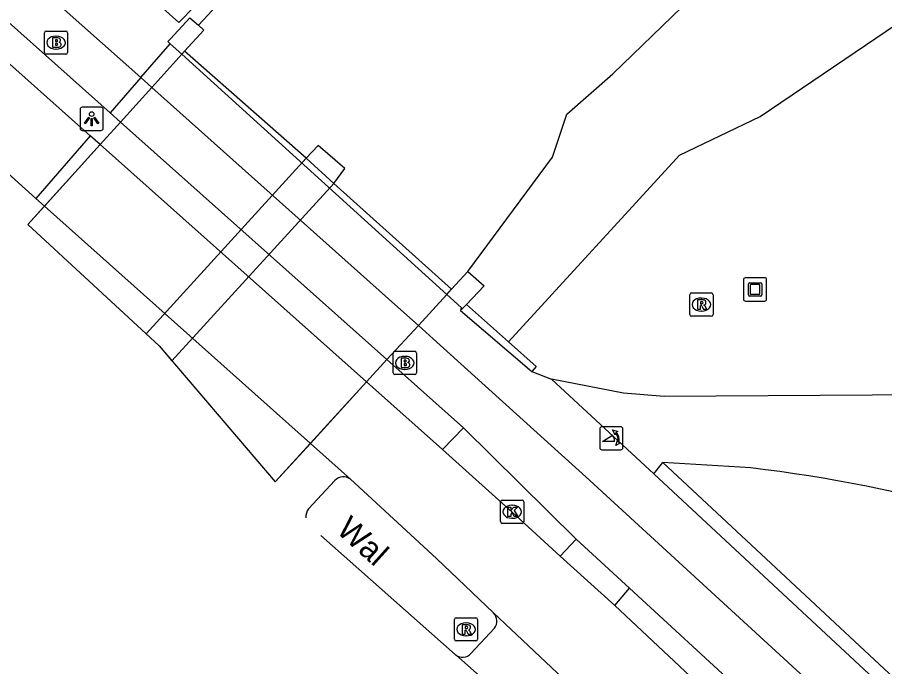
# Model space of a CAD drawing. Extents: x 161087 to 161922, y 382574 to 383873.
# Drawn here: x 161499.76 to 161537.12, y 382790.23 to 382818.22 of the extents above; entities that cross this region are included whole.
import ezdxf

# ---------------------------------------------------------------- set-up
doc = ezdxf.new("R2010")
doc.units = 0
for name, color, linetype in [('IMGEO_Berm_open', 7, 'Continuous'), ('IMGEO_Brandkraan', 7, 'Continuous'), ('IMGEO_Dek', 7, 'Continuous'), ('IMGEO_Fietspad_gesloten', 7, 'Continuous'), ('IMGEO_Groenvoorziening', 7, 'Continuous'), ('IMGEO_Kolk', 7, 'Continuous'), ('IMGEO_Kunstobject', 7, 'Continuous'), ('IMGEO_Lichtpunt', 7, 'Continuous'), ('IMGEO_Muur', 7, 'Continuous'), ('IMGEO_Openbare_ruimte_label', 7, 'Continuous'), ('IMGEO_OVBaan_gesloten', 7, 'Continuous'), ('IMGEO_Pijler', 7, 'Continuous'), ('IMGEO_Poller', 7, 'Continuous'), ('IMGEO_Rijbaan_lokaal_gesloten', 7, 'Continuous'), ('IMGEO_Rioolput', 7, 'Continuous'), ('IMGEO_Verkeerseiland_halfverhard', 7, 'Continuous'), ('IMGEO_Voetgangersgebied_open', 7, 'Continuous'), ('IMGEO_Voetpad_gesloten', 7, 'Continuous'), ('IMGEO_Voetpad_halfverhard', 7, 'Continuous'), ('IMGEO_Voetpad_open', 7, 'Continuous'), ('IMGEO_Waterloop', 7, 'Continuous')]:
    doc.layers.add(name, color=color, linetype=linetype)

msp = doc.modelspace()

# ---------------------------------------------------------------- linework, layer by layer
at = {"layer": 'IMGEO_Berm_open'}
for points in [[(161504.2, 382813.708), (161503.32, 382812.734)], [(161514.799, 382802.505), (161515.68, 382803.468)], [(161518.074, 382799.587), (161518.974, 382800.53)]]:
    msp.add_lwpolyline(points, dxfattribs=at)
at = {"layer": 'IMGEO_Brandkraan'}
for p, q in [((161500.999, 382817.631), (161501.851, 382817.631)), ((161500.924, 382816.705), (161500.924, 382817.557)), ((161501.412, 382817.411), (161501.437, 382817.411)), ((161501.925, 382817.557), (161501.925, 382816.705)), ((161501.435, 382816.851), (161501.41, 382816.851)), ((161501.851, 382816.631), (161500.999, 382816.631)), ((161516.021, 382803.826), (161516.873, 382803.826)), ((161515.946, 382802.9), (161515.946, 382803.752)), ((161516.434, 382803.606), (161516.459, 382803.606)), ((161516.947, 382803.752), (161516.947, 382802.9)), ((161516.457, 382803.046), (161516.432, 382803.046)), ((161516.873, 382802.826), (161516.021, 382802.826))]:
    msp.add_line(p, q, dxfattribs=at)
for points in [[(161500.999, 382817.631), (161501.851, 382817.631)], [(161500.924, 382816.705), (161500.924, 382817.557)], [(161501.272, 382817.331), (161501.272, 382816.931), (161501.485, 382816.931)], [(161501.503, 382817.331), (161501.272, 382817.331)], [(161501.451, 382817.25), (161501.397, 382817.25), (161501.397, 382817.174)], [(161501.925, 382817.557), (161501.925, 382816.705)], [(161501.397, 382817.174), (161501.45, 382817.174)], [(161501.459, 382817.098), (161501.397, 382817.098), (161501.397, 382817.017)], [(161501.397, 382817.017), (161501.459, 382817.017)], [(161501.851, 382816.631), (161500.999, 382816.631)], [(161516.021, 382803.826), (161516.873, 382803.826)], [(161515.946, 382802.9), (161515.946, 382803.752)], [(161516.294, 382803.526), (161516.294, 382803.126), (161516.507, 382803.126)], [(161516.525, 382803.526), (161516.294, 382803.526)], [(161516.473, 382803.445), (161516.419, 382803.445), (161516.419, 382803.369)], [(161516.947, 382803.752), (161516.947, 382802.9)], [(161516.419, 382803.369), (161516.472, 382803.369)], [(161516.481, 382803.293), (161516.419, 382803.293), (161516.419, 382803.212)], [(161516.419, 382803.212), (161516.481, 382803.212)], [(161516.873, 382802.826), (161516.021, 382802.826)]]:
    msp.add_lwpolyline(points, dxfattribs=at)
for centre, radius, start, end in [((161501.001, 382817.555), 0.0765, 91.552, 178.448), ((161501.001, 382817.555), 0.0765, 91.552, 178.448), ((161501.849, 382817.555), 0.0765, 1.552, 88.448), ((161501.849, 382817.555), 0.0765, 1.552, 88.448), ((161501.452, 382817.212), 0.0379, 267.8285, 90.9355), ((161501.507, 382817.186), 0.145, 59.4692, 91.5367), ((161501.532, 382817.233), 0.0922, 285.5137, 58.1501), ((161501.46, 382817.057), 0.0404, 269.8759, 90.5077), ((161501.491, 382817.182), 0.251, 268.6676, 293.5347), ((161501.537, 382817.041), 0.105, 301.3115, 78.989), ((161501.001, 382816.707), 0.0765, 181.552, 268.448), ((161501.001, 382816.707), 0.0765, 181.552, 268.448), ((161501.849, 382816.707), 0.0765, 271.552, 358.448), ((161501.849, 382816.707), 0.0765, 271.552, 358.448), ((161516.023, 382803.75), 0.0765, 91.552, 178.448), ((161516.023, 382803.75), 0.0765, 91.552, 178.448), ((161516.871, 382803.75), 0.0765, 1.552, 88.448), ((161516.871, 382803.75), 0.0765, 1.552, 88.448), ((161516.474, 382803.407), 0.0379, 267.8285, 90.9355), ((161516.529, 382803.381), 0.145, 59.4692, 91.5367), ((161516.554, 382803.428), 0.0922, 285.5137, 58.1501), ((161516.482, 382803.252), 0.0404, 269.8759, 90.5077), ((161516.513, 382803.377), 0.251, 268.6676, 293.5347), ((161516.559, 382803.236), 0.105, 301.3115, 78.989), ((161516.023, 382802.902), 0.0765, 181.552, 268.448), ((161516.023, 382802.902), 0.0765, 181.552, 268.448), ((161516.871, 382802.902), 0.0765, 271.552, 358.448), ((161516.871, 382802.902), 0.0765, 271.552, 358.448)]:
    msp.add_arc(centre, radius, start, end, dxfattribs=at)
for centre, major_axis, ratio, start_param, end_param in [((161501.411, 382817.131), (-0.387, 0.002), 0.722429, 4.712389, 7.853982), ((161501.436, 382817.131), (-0.39, 0.002), 0.717154, 1.570796, 4.712389), ((161516.433, 382803.326), (-0.387, 0.002), 0.722429, 4.712389, 7.853982), ((161516.458, 382803.326), (-0.39, 0.002), 0.717154, 1.570796, 4.712389)]:
    msp.add_ellipse(centre, major_axis=major_axis, ratio=ratio, start_param=start_param, end_param=end_param, dxfattribs=at)
at = {"layer": 'IMGEO_Dek'}
msp.add_lwpolyline([(161510.861, 382798.2), (161514.799, 382802.505), (161515.68, 382803.468), (161517.032, 382804.946), (161518.253, 382806.281), (161518.457, 382806.504), (161513.385, 382811.061), (161512.201, 382812.146), (161506.961, 382816.765), (161506.84, 382816.631), (161505.549, 382815.202), (161504.2, 382813.708), (161503.32, 382812.734), (161500.209, 382809.288), (161505.863, 382804.066)], close=True, dxfattribs=at)
at = {"layer": 'IMGEO_Fietspad_gesloten'}
for points in [[(161489.484, 382826.978), (161498.588, 382818.752), (161499.247, 382818.126), (161503.751, 382814.108)], [(161492.245, 382827.082), (161500, 382820.157), (161505.076, 382815.624)], [(161505.076, 382815.624), (161503.751, 382814.108)], [(161505.549, 382815.202), (161505.076, 382815.624)], [(161505.549, 382815.202), (161504.2, 382813.708)], [(161505.549, 382815.202), (161504.2, 382813.708)], [(161517.032, 382804.946), (161516.15, 382805.735), (161505.549, 382815.202)], [(161503.751, 382814.108), (161504.2, 382813.708)], [(161504.2, 382813.708), (161515.68, 382803.468)], [(161515.68, 382803.468), (161517.032, 382804.946)], [(161515.68, 382803.468), (161517.032, 382804.946)], [(161556.116, 382769.155), (161524.253, 382798.423), (161517.676, 382804.37), (161517.032, 382804.946)], [(161515.68, 382803.468), (161518.974, 382800.53)], [(161518.974, 382800.53), (161523.834, 382795.731)], [(161526.128, 382793.617), (161523.834, 382795.731)], [(161526.128, 382793.617), (161545.714, 382775.568)]]:
    msp.add_lwpolyline(points, dxfattribs=at)
at = {"layer": 'IMGEO_Groenvoorziening'}
msp.add_lwpolyline([(161520.913, 382804.24), (161528.275, 382812.282), (161531.754, 382813.944), (161538.564, 382818.562), (161541.884, 382824.196), (161545.807, 382829.562), (161546.278, 382830.041), (161548.394, 382832.187), (161550.559, 382834.385), (161555.053, 382836.506), (161559.002, 382842.214), (161562.781, 382845.94), (161566.474, 382849.373), (161572.424, 382853.034), (161577.604, 382855.911), (161578.943, 382855.382)], dxfattribs=at)
at = {"layer": 'IMGEO_Kolk'}
for p, q in [((161520.571, 382796.485), (161520.571, 382797.337)), ((161520.646, 382797.411), (161521.498, 382797.411)), ((161521.059, 382797.191), (161521.084, 382797.191)), ((161521.572, 382797.337), (161521.572, 382796.485)), ((161521.498, 382796.411), (161520.646, 382796.411)), ((161521.082, 382796.631), (161521.057, 382796.631))]:
    msp.add_line(p, q, dxfattribs=at)
for points in [[(161520.571, 382796.485), (161520.571, 382797.337)], [(161520.646, 382797.411), (161521.498, 382797.411)], [(161520.892, 382797.111), (161521.015, 382797.111), (161521.015, 382796.96), (161521.145, 382797.111), (161521.309, 382797.111), (161521.163, 382796.96), (161521.316, 382796.711), (161521.164, 382796.711), (161521.079, 382796.875), (161521.015, 382796.808), (161521.015, 382796.711), (161520.892, 382796.711), (161520.892, 382797.111)], [(161521.572, 382797.337), (161521.572, 382796.485)], [(161521.498, 382796.411), (161520.646, 382796.411)]]:
    msp.add_lwpolyline(points, dxfattribs=at)
for centre, start, end in [((161520.648, 382797.335), 91.552, 178.448), ((161520.648, 382797.335), 91.552, 178.448), ((161521.496, 382797.335), 1.552, 88.448), ((161521.496, 382797.335), 1.552, 88.448), ((161520.648, 382796.487), 181.552, 268.448), ((161520.648, 382796.487), 181.552, 268.448), ((161521.496, 382796.487), 271.552, 358.448), ((161521.496, 382796.487), 271.552, 358.448)]:
    msp.add_arc(centre, 0.0765, start, end, dxfattribs=at)
for centre, major_axis, ratio, start_param, end_param in [((161521.058, 382796.911), (-0.387, 0.002), 0.722429, 4.712389, 7.853982), ((161521.083, 382796.911), (-0.39, 0.002), 0.717154, 1.570796, 4.712389)]:
    msp.add_ellipse(centre, major_axis=major_axis, ratio=ratio, start_param=start_param, end_param=end_param, dxfattribs=at)
at = {"layer": 'IMGEO_Kunstobject'}
for p, q in [((161531.035, 382806.909), (161531.035, 382806.068)), ((161531.035, 382806.909), (161531.035, 382806.068)), ((161531.951, 382806.993), (161531.11, 382806.993)), ((161531.951, 382806.993), (161531.11, 382806.993)), ((161531.299, 382806.781), (161531.773, 382806.781)), ((161532.035, 382806.077), (161532.035, 382806.918)), ((161532.035, 382806.077), (161532.035, 382806.918)), ((161531.249, 382806.257), (161531.249, 382806.731)), ((161531.329, 382806.681), (161531.329, 382806.307)), ((161531.723, 382806.701), (161531.349, 382806.701)), ((161531.743, 382806.307), (161531.743, 382806.681)), ((161531.823, 382806.731), (161531.823, 382806.257)), ((161531.773, 382806.207), (161531.299, 382806.207)), ((161531.349, 382806.287), (161531.723, 382806.287)), ((161531.119, 382805.993), (161531.96, 382805.993)), ((161531.119, 382805.993), (161531.96, 382805.993))]:
    msp.add_line(p, q, dxfattribs=at)
for centre, radius, start, end in [((161531.113, 382806.915), 0.0779, 92.4484, 184.2845), ((161531.113, 382806.915), 0.0779, 92.4484, 184.2845), ((161531.299, 382806.731), 0.05, 90, 180), ((161531.773, 382806.731), 0.05, 360, 90), ((161531.957, 382806.915), 0.0779, 2.4484, 94.2845), ((161531.957, 382806.915), 0.0779, 2.4484, 94.2845), ((161531.349, 382806.681), 0.02, 90, 180), ((161531.723, 382806.681), 0.02, 360, 90), ((161531.113, 382806.071), 0.0779, 182.4484, 274.2845), ((161531.113, 382806.071), 0.0779, 182.4484, 274.2845), ((161531.299, 382806.257), 0.05, 180, 270), ((161531.349, 382806.307), 0.02, 180, 270), ((161531.723, 382806.307), 0.02, 270, 0), ((161531.773, 382806.257), 0.05, 270, 0), ((161531.957, 382806.071), 0.0779, 272.4484, 4.2845), ((161531.957, 382806.071), 0.0779, 272.4484, 4.2845)]:
    msp.add_arc(centre, radius, start, end, dxfattribs=at)
at = {"layer": 'IMGEO_Lichtpunt'}
for p, q in [((161502.46, 382814.252), (161502.46, 382813.445)), ((161502.46, 382814.252), (161502.46, 382813.445)), ((161503.362, 382814.347), (161502.554, 382814.347)), ((161503.362, 382814.347), (161502.554, 382814.347)), ((161503.456, 382813.445), (161503.456, 382814.252)), ((161503.456, 382813.445), (161503.456, 382814.252)), ((161502.554, 382813.351), (161503.362, 382813.351)), ((161502.554, 382813.351), (161503.362, 382813.351))]:
    msp.add_line(p, q, dxfattribs=at)
for points in [[(161502.834, 382813.916), (161502.873, 382813.888), (161502.685, 382813.626), (161502.647, 382813.653), (161502.834, 382813.916)], [(161502.936, 382813.868), (161502.983, 382813.868), (161502.983, 382813.546), (161502.936, 382813.546), (161502.936, 382813.868)], [(161503.046, 382813.888), (161503.084, 382813.915), (161503.271, 382813.653), (161503.232, 382813.625), (161503.046, 382813.888)]]:
    msp.add_lwpolyline(points, dxfattribs=at)
msp.add_circle((161502.959, 382814.05), 0.0994, dxfattribs=at)
for centre, start, end in [((161502.554, 382814.252), 90, 180), ((161502.554, 382814.252), 90, 180), ((161503.362, 382814.252), 0, 90), ((161503.362, 382814.252), 0, 90), ((161502.554, 382813.445), 180, 270), ((161502.554, 382813.445), 180, 270), ((161503.362, 382813.445), 270, 0), ((161503.362, 382813.445), 270, 360)]:
    msp.add_arc(centre, 0.0946, start, end, dxfattribs=at)
at = {"layer": 'IMGEO_Muur'}
for points in [[(161505.886, 382820.1), (161507.413, 382818.717), (161506.714, 382817.998), (161504.015, 382820.425), (161504.004, 382820.514)], [(161506.342, 382817.083), (161506.242, 382817.174), (161506.352, 382817.302), (161507.186, 382818.205), (161507.564, 382817.89)], [(161507.564, 382817.89), (161507.789, 382817.671), (161506.961, 382816.765), (161506.84, 382816.631)], [(161506.84, 382816.631), (161506.342, 382817.083)], [(161518.253, 382806.281), (161518.457, 382806.504), (161513.385, 382811.061), (161512.201, 382812.146), (161506.961, 382816.765), (161506.84, 382816.631)], [(161518.253, 382806.281), (161506.84, 382816.631)], [(161518.253, 382806.281), (161518.457, 382806.504), (161519.169, 382807.271)], [(161519.169, 382807.271), (161519.873, 382806.655), (161519.107, 382805.843)], [(161518.253, 382806.281), (161518.879, 382805.714), (161518.853, 382805.583)], [(161518.853, 382805.583), (161519.107, 382805.843)], [(161519.107, 382805.843), (161520.913, 382804.24)], [(161518.853, 382805.583), (161521.923, 382802.954)], [(161520.913, 382804.24), (161522.112, 382803.175), (161521.923, 382802.954)], [(161527.169, 382798.541), (161527.559, 382799.033)], [(161527.559, 382799.033), (161556.792, 382771.758)], [(161556.424, 382771.318), (161527.169, 382798.541)]]:
    msp.add_lwpolyline(points, dxfattribs=at)
at = {"layer": 'IMGEO_OVBaan_gesloten'}
for points in [[(161488.438, 382826.098), (161497.004, 382818.362), (161502.896, 382813.112)], [(161502.896, 382813.112), (161500.555, 382810.42)], [(161503.32, 382812.734), (161500.929, 382810.086)], [(161514.799, 382802.505), (161503.32, 382812.734)], [(161500.555, 382810.42), (161499.055, 382811.76)], [(161512.379, 382799.859), (161500.929, 382810.086)], [(161512.379, 382799.859), (161514.799, 382802.505)], [(161512.379, 382799.859), (161514.799, 382802.505)], [(161518.074, 382799.587), (161514.799, 382802.505)], [(161514.11, 382798.313), (161512.379, 382799.859)], [(161523.137, 382795), (161521.077, 382796.888), (161518.074, 382799.587)], [(161520.274, 382792.552), (161517.816, 382794.889), (161514.11, 382798.313)], [(161523.137, 382795), (161525.499, 382792.875)], [(161552.388, 382764.975), (161551.601, 382766.003), (161550.793, 382767.071), (161549.898, 382768.125), (161548.67, 382769.538), (161547.248, 382771.146), (161545.29, 382773.157), (161541.91, 382776.676), (161538.407, 382780.287), (161534.484, 382784.238), (161532.433, 382786.262), (161529.924, 382788.722), (161525.499, 382792.875)], [(161523.272, 382789.723), (161520.274, 382792.552)]]:
    msp.add_lwpolyline(points, dxfattribs=at)
at = {"layer": 'IMGEO_Pijler'}
msp.add_lwpolyline([(161506.411, 382803.423), (161513.385, 382811.061), (161513.868, 382811.699), (161512.714, 382812.703), (161512.201, 382812.146), (161505.31, 382804.577), (161505.863, 382804.066)], close=True, dxfattribs=at)
at = {"layer": 'IMGEO_Poller'}
for p, q in [((161524.846, 382800.482), (161524.846, 382799.675)), ((161524.846, 382800.482), (161524.846, 382799.675)), ((161525.748, 382800.577), (161524.94, 382800.577)), ((161525.748, 382800.577), (161524.94, 382800.577)), ((161525.842, 382799.675), (161525.842, 382800.482)), ((161525.842, 382799.675), (161525.842, 382800.482)), ((161524.94, 382799.58), (161525.748, 382799.58)), ((161524.94, 382799.58), (161525.748, 382799.58))]:
    msp.add_line(p, q, dxfattribs=at)
for points in [[(161525.525, 382800.306), (161525.513, 382800.233), (161525.388, 382800.438)], [(161525.388, 382800.438), (161525.619, 382800.372), (161525.548, 382800.34)], [(161525.481, 382799.933), (161524.968, 382799.933), (161525.398, 382800.208)], [(161525.541, 382799.761), (161525.607, 382799.992), (161525.637, 382799.924)], [(161525.673, 382799.897), (161525.745, 382799.886), (161525.541, 382799.761)]]:
    msp.add_lwpolyline(points, dxfattribs=at)
for centre, radius, start, end in [((161524.94, 382800.482), 0.0946, 90, 180), ((161524.94, 382800.482), 0.0946, 90, 180), ((161525.748, 382800.482), 0.0946, 0, 90), ((161525.748, 382800.482), 0.0946, 0, 90), ((161525.153, 382799.983), 0.332, 351.3247, 42.4854), ((161525.167, 382799.993), 0.476, 351.7527, 41.1691), ((161525.167, 382799.993), 0.516, 349.3569, 42.2912), ((161524.94, 382799.675), 0.0946, 180, 270), ((161524.94, 382799.675), 0.0946, 180, 270), ((161525.748, 382799.675), 0.0946, 270, 0), ((161525.748, 382799.675), 0.0946, 270, 0)]:
    msp.add_arc(centre, radius, start, end, dxfattribs=at)
at = {"layer": 'IMGEO_Rijbaan_lokaal_gesloten'}
for points in [[(161503.32, 382812.734), (161502.896, 382813.112)], [(161503.32, 382812.734), (161500.929, 382810.086)], [(161500.929, 382810.086), (161500.555, 382810.42)], [(161512.833, 382795.885), (161518.623, 382790.764), (161518.647, 382790.743)], [(161521.725, 382788.016), (161518.647, 382790.743)]]:
    msp.add_lwpolyline(points, dxfattribs=at)
at = {"layer": 'IMGEO_Rioolput'}
for p, q in [((161528.724, 382805.414), (161528.724, 382806.266)), ((161528.799, 382806.34), (161529.651, 382806.34)), ((161529.212, 382806.12), (161529.237, 382806.12)), ((161529.725, 382806.266), (161529.725, 382805.414)), ((161529.651, 382805.34), (161528.799, 382805.34)), ((161529.235, 382805.56), (161529.21, 382805.56)), ((161518.585, 382791.415), (161518.585, 382792.267)), ((161518.66, 382792.341), (161519.512, 382792.341)), ((161519.586, 382792.267), (161519.586, 382791.415)), ((161519.073, 382792.121), (161519.098, 382792.121)), ((161519.096, 382791.561), (161519.071, 382791.561)), ((161519.512, 382791.341), (161518.66, 382791.341))]:
    msp.add_line(p, q, dxfattribs=at)
for points in [[(161528.724, 382805.414), (161528.724, 382806.266)], [(161528.799, 382806.34), (161529.651, 382806.34)], [(161529.313, 382806.038), (161529.061, 382806.04), (161529.061, 382805.64)], [(161529.725, 382806.266), (161529.725, 382805.414)], [(161529.061, 382805.64), (161529.185, 382805.64), (161529.185, 382805.802), (161529.196, 382805.802)], [(161529.239, 382805.959), (161529.185, 382805.959), (161529.185, 382805.878)], [(161529.185, 382805.878), (161529.237, 382805.878)], [(161529.243, 382805.773), (161529.314, 382805.64), (161529.454, 382805.64), (161529.389, 382805.766)], [(161529.651, 382805.34), (161528.799, 382805.34)], [(161518.585, 382791.415), (161518.585, 382792.267)], [(161518.66, 382792.341), (161519.512, 382792.341)], [(161519.586, 382792.267), (161519.586, 382791.415)], [(161519.174, 382792.039), (161518.922, 382792.041), (161518.922, 382791.641)], [(161519.1, 382791.96), (161519.046, 382791.96), (161519.046, 382791.879)], [(161519.046, 382791.879), (161519.098, 382791.879)], [(161518.922, 382791.641), (161519.046, 382791.641), (161519.046, 382791.803), (161519.057, 382791.803)], [(161519.104, 382791.774), (161519.175, 382791.641), (161519.315, 382791.641), (161519.25, 382791.767)], [(161519.512, 382791.341), (161518.66, 382791.341)]]:
    msp.add_lwpolyline(points, dxfattribs=at)
for centre, radius, start, end in [((161528.801, 382806.264), 0.0765, 91.552, 178.448), ((161528.801, 382806.264), 0.0765, 91.552, 178.448), ((161529.312, 382805.928), 0.109, 350.3612, 89.416), ((161529.649, 382806.264), 0.0765, 1.552, 88.448), ((161529.649, 382806.264), 0.0765, 1.552, 88.448), ((161529.195, 382805.749), 0.0533, 26.0293, 88.6989), ((161529.221, 382806.067), 0.19, 274.7715, 282.9687), ((161529.245, 382805.863), 0.0964, 77.0061, 93.1865), ((161529.259, 382805.92), 0.0378, 276.6634, 79.6772), ((161529.31, 382805.928), 0.112, 277.5842, 350.9817), ((161529.294, 382805.713), 0.108, 29.5134, 73.7905), ((161528.801, 382805.416), 0.0765, 181.552, 268.448), ((161528.801, 382805.416), 0.0765, 181.552, 268.448), ((161529.649, 382805.416), 0.0765, 271.552, 358.448), ((161529.649, 382805.416), 0.0765, 271.552, 358.448), ((161518.662, 382792.265), 0.0765, 91.552, 178.448), ((161518.662, 382792.265), 0.0765, 91.552, 178.448), ((161519.51, 382792.265), 0.0765, 1.552, 88.448), ((161519.51, 382792.265), 0.0765, 1.552, 88.448), ((161519.082, 382792.068), 0.19, 274.7715, 282.9687), ((161519.106, 382791.864), 0.0964, 77.0061, 93.1865), ((161519.12, 382791.921), 0.0378, 276.6634, 79.6772), ((161519.173, 382791.929), 0.109, 350.3612, 89.416), ((161519.171, 382791.929), 0.112, 277.5842, 350.9817), ((161519.155, 382791.714), 0.108, 29.5134, 73.7905), ((161519.056, 382791.75), 0.0533, 26.0293, 88.6989), ((161518.662, 382791.417), 0.0765, 181.552, 268.448), ((161518.662, 382791.417), 0.0765, 181.552, 268.448), ((161519.51, 382791.417), 0.0765, 271.552, 358.448), ((161519.51, 382791.417), 0.0765, 271.552, 358.448)]:
    msp.add_arc(centre, radius, start, end, dxfattribs=at)
for centre, major_axis, ratio, start_param, end_param in [((161529.211, 382805.84), (-0.387, 0.002), 0.722429, 4.712389, 7.853982), ((161529.236, 382805.84), (-0.39, 0.002), 0.717154, 1.570796, 4.712389), ((161519.072, 382791.841), (-0.387, 0.002), 0.722429, 4.712389, 7.853982), ((161519.097, 382791.841), (-0.39, 0.002), 0.717154, 1.570796, 4.712389)]:
    msp.add_ellipse(centre, major_axis=major_axis, ratio=ratio, start_param=start_param, end_param=end_param, dxfattribs=at)
at = {"layer": 'IMGEO_Verkeerseiland_halfverhard'}
msp.add_lwpolyline([(161513.438, 382798.258), (161512.303, 382797.034)], dxfattribs=at)
for centre, radius, start, end in [((161513.804, 382797.92), 0.498, 52.1081, 137.2498), ((161512.725, 382796.697), 0.54, 141.3974, 185.7851)]:
    msp.add_arc(centre, radius, start, end, dxfattribs=at)
at = {"layer": 'IMGEO_Voetgangersgebied_open'}
msp.add_lwpolyline([(161512.277, 382822.95), (161507.564, 382817.89)], dxfattribs=at)
at = {"layer": 'IMGEO_Voetpad_gesloten'}
for points in [[(161541.061, 382801.969), (161527.622, 382801.877), (161525.867, 382802.02), (161522.771, 382802.629)], [(161522.771, 382802.629), (161527.169, 382798.541)], [(161531.358, 382798.799), (161527.559, 382799.033)]]:
    msp.add_lwpolyline(points, dxfattribs=at)
msp.add_arc((161524.056, 382736.696), 62.531, 64.85692, 83.29393, dxfattribs=at)
at = {"layer": 'IMGEO_Voetpad_halfverhard'}
for points in [[(161523.834, 382795.731), (161523.137, 382795)], [(161525.499, 382792.875), (161526.128, 382793.617)]]:
    msp.add_lwpolyline(points, dxfattribs=at)
at = {"layer": 'IMGEO_Voetpad_open'}
for points in [[(161505.076, 382815.624), (161506.342, 382817.083)], [(161506.84, 382816.631), (161505.549, 382815.202)], [(161506.84, 382816.631), (161505.549, 382815.202)], [(161517.032, 382804.946), (161518.253, 382806.281)], [(161517.032, 382804.946), (161518.253, 382806.281)], [(161521.923, 382802.954), (161522.771, 382802.629)], [(161519.293, 382790.805), (161520.306, 382791.889)]]:
    msp.add_lwpolyline(points, dxfattribs=at)
for centre, radius, start, end in [((161519.92, 382792.203), 0.497, 320.875, 44.6516), ((161518.939, 382791.096), 0.458, 230.4274, 320.5369)]:
    msp.add_arc(centre, radius, start, end, dxfattribs=at)
at = {"layer": 'IMGEO_Waterloop'}
for points in [[(161519.169, 382807.271), (161522.806, 382812.198), (161523.433, 382814.044), (161525.404, 382815.787), (161531.351, 382821.543), (161538.345, 382828.385), (161543.997, 382833.828), (161545.289, 382835.072), (161546.227, 382835.938), (161551.536, 382840.839), (161561.785, 382850.004), (161567.673, 382854.998)], [(161504.2, 382813.708), (161503.32, 382812.734)], [(161500.929, 382810.086), (161500.209, 382809.288)], [(161514.799, 382802.505), (161515.68, 382803.468)], [(161510.861, 382798.2), (161512.379, 382799.859)]]:
    msp.add_lwpolyline(points, dxfattribs=at)

# ---------------------------------------------------------------- texts
at = {"layer": 'IMGEO_Openbare_ruimte_label'}
msp.add_text('Wal', height=1, rotation=318.0809, dxfattribs=at).set_placement((161513.453, 382796.051))

doc.saveas('drawing.dxf')
